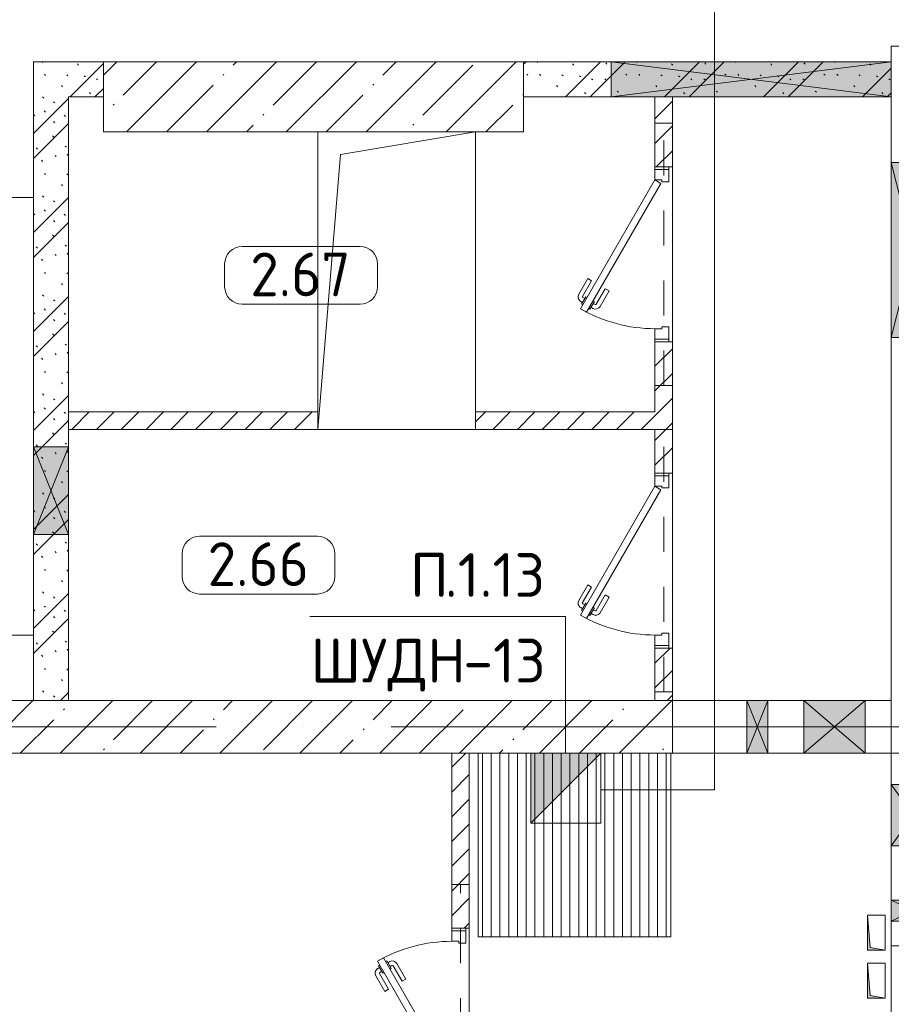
# Model space of a CAD drawing. Header units: millimetres. Extents: x -32229 to 291619, y -13689 to 125138.
# Tile 383 of 565: x 30257 to 35235, y 92465 to 98091. Entities that reach past the tile are written whole.
import ezdxf

# ---------------------------------------------------------------- set-up
doc = ezdxf.new("R2010")
doc.units = ezdxf.units.MM
doc.linetypes.add('3_ Штрих_ 1 х 1 мм', pattern=[400, 200, -200])
doc.linetypes.add('ADSK_Линия сетки', pattern=[5000, 4000, -500, 0, -500])
for name, color, linetype, lineweight in [('A-____-NOTE-TEXT', 7, 'Continuous', 18), ('A-AREA-____-IDEN', 7, 'Continuous', 9), ('A-DETL-____-THIN', 7, 'Continuous', 9), ('A-DOOR-____-MCUT', 7, 'Continuous', 9), ('A-DOOR-____-OTLN', 7, 'Continuous', 18), ('A-DOOR-FRAM-MCUT', 7, 'Continuous', 9), ('A-DOOR-OPNG-OTLN', 7, 'Continuous', 18), ('A-FLOR-____-OTLN', 7, 'Continuous', 18), ('A-GLAZ-____-MCUT', 7, 'Continuous', 9), ('A-GLAZ-____-OTLN', 7, 'Continuous', 18), ('A-WALL-____-MCUT', 7, 'Continuous', 40), ('A-WALL-____-PATT', 7, 'Continuous', 40), ('C-PRKG-____-OTLN', 7, 'Continuous', 18), ('G-____-____-TEXT', 7, 'Continuous', 9), ('I-WALL-____-MCUT', 7, 'Continuous', 40), ('M-EQPM-____-OTLN', 7, 'Continuous', 18), ('S-BEAM-____-OTLN', 7, 'Continuous', 18), ('S-COLS-____-MCUT', 7, 'Continuous', 40), ('S-COLS-____-OTLN', 7, 'Continuous', 18), ('S-GRID-____-OTLN', 7, 'Continuous', 9)]:
    doc.layers.add(name, color=color, linetype=linetype, lineweight=lineweight)
doc.layers.add('A-DETL-____-OTLN', color=7, linetype='Continuous', lineweight=9, true_color=0x00a600)
doc.styles.add('GOST Common_9', font='GOST_Common.ttf', dxfattribs={"height": 250})
doc.styles.add('ISOCPEUR', font='isocpeur.ttf', dxfattribs={"height": 250})
pattern_1 = [(135, (300.56, 377.28), (-565.6854, 6e-14), [10, -790]), (135, (349.8, 474.73), (-565.6854, 6e-14), [10, -790]), (135, (423.93, 473.06), (-565.6854, 6e-14), [10, -790]), (135, (229.92, 447.9), (-565.6854, 6e-14), [10, -790]), (135, (155.08, 447.9), (-565.6854, 6e-14), [10, -790]), (135, (114.9, 369.03), (-565.6854, 6e-14), [10, -790]), (135, (132.43, 285.8), (-565.6854, 6e-14), [10, -790]), (135, (214.66, 322), (-565.6854, 6e-14), [10, -790]), (135, (198.16, 261.88), (-565.6854, 6e-14), [10, -790]), (135, (45.2, 272.9), (-565.6854, 6e-14), [10, -790]), (135, (42.32, 336.16), (-565.6854, 6e-14), [10, -790]), (135, (92.26, 192.24), (-565.6854, 6e-14), [10, -790]), (135, (7.07, 149.2), (-565.6854, 6e-14), [10, -790]), (135, (80.6, 95.1), (-565.6854, 6e-14), [10, -790]), (135, (79.53, 36.94), (-565.6854, 6e-14), [10, -790]), (135, (153.87, 74.56), (-565.6854, 6e-14), [10, -790]), (135, (228.35, 124.8), (-565.6854, 6e-14), [10, -790]), (135, (279.75, 180.4), (-565.6854, 6e-14), [10, -790]), (135, (282.9, 31.63), (-565.6854, 6e-14), [10, -790]), (135, (377.38, 53.45), (-565.6854, 6e-14), [10, -790]), (135, (352.28, 102.7), (-565.6854, 6e-14), [10, -790]), (135, (354.05, 0), (-565.6854, 6e-14), [10, -790]), (135, (553.23, 16.45), (-565.6854, 6e-14), [10, -790]), (135, (542.38, 63.45), (-565.6854, 6e-14), [10, -790]), (135, (536.58, 239.3), (-565.6854, 6e-14), [10, -790]), (135, (475.85, 203.9), (-565.6854, 6e-14), [10, -790]), (135, (475.85, 316.54), (-565.6854, 6e-14), [10, -790]), (135, (520.8, 408.7), (-565.6854, 6e-14), [10, -790]), (135, (551.1, 470.8), (-565.6854, 6e-14), [10, -790]), (135, (235.25, 537.93), (-565.6854, 6e-14), [10, -790]), (135, (407.25, 547.65), (-565.6854, 6e-14), [10, -790]), (135, (94.5, 558.6), (-565.6854, 6e-14), [10, -790]), (135, (46.4, 532.3), (-565.6854, 6e-14), [10, -790]), (135, (85.56, 465.04), (-565.6854, 6e-14), [10, -790]), (135, (355.53, 181.14), (-565.6854, 6e-14), [10, -790]), (135, (362.23, 243.6), (-565.6854, 6e-14), [10, -790]), (135, (413.45, 344.1), (-565.6854, 6e-14), [10, -790]), (135, (286.3, 273.25), (-565.6854, 6e-14), [10, -790]), (135, (423.02, 263.72), (-565.6854, 6e-14), [10, -790]), (135, (162.94, 190.2), (-565.6854, 6e-14), [10, -790]), (135, (470.25, 120.93), (-565.6854, 6e-14), [10, -790]), (135, (484.48, 9.78), (-565.6854, 6e-14), [10, -790]), (45, (0, 212.13), (-565.6854, 0), []), (45, (212.13, 0), (-565.6854, 0), []), (45, (353.55, 0), (-565.6854, 0), []), (45, (0, 353.55), (-565.6854, 0), [])]
pattern_2 = [(45, (0, 0), (-70.71068, 70.71068), [])]

# ---------------------------------------------------------------- blocks, each defined once
blk = doc.blocks.new('АР_Дверь однопольная - 1000х2100h_850__Кладовая-4711845--02 ЭМ')
at = {"layer": 'A-DOOR-____-MCUT', "color": 253, "lineweight": 13, "true_color": 0xaaaaaa}
for p, q in [((-311.1, 475), (-331.1, 440.4)), ((425, 50), (-311.1, 475)), ((-331.1, 440.4), (405, 15.4)), ((405, 15.4), (425, 50))]:
    blk.add_line(p, q, dxfattribs=at)
at = {"layer": 'A-DOOR-____-OTLN', "color": 253, "lineweight": 5, "true_color": 0xaaaaaa}
for p, q in [((-289.5, 462.5), (-285.5, 469.4)), ((-285.5, 469.4), (-242.2, 444.4)), ((-274.6, 463.2), (-268.6, 473.6)), ((-253, 450.7), (-247, 461.1)), ((-151.4, 411.7), (-240.2, 462.9)), ((-138.9, 433.3), (-227.7, 484.6)), ((-309.5, 427.9), (-313.5, 420.9)), ((-313.5, 420.9), (-270.2, 395.9)), ((-302.6, 414.7), (-308.7, 404.3)), ((-281, 402.2), (-287, 391.8)), ((-270.2, 395.9), (-266.2, 402.9)), ((-242.2, 444.4), (-246.2, 437.5)), ((-151.4, 411.7), (-138.9, 433.3)), ((-208.9, 312.1), (-297.7, 363.3)), ((-196.4, 333.7), (-285.2, 385)), ((-196.4, 333.7), (-208.9, 312.1))]:
    blk.add_line(p, q, dxfattribs=at)
for centre, radius, start, end in [((425, 50), 850, 150, 180), ((-242.7, 458.6), 30, 60, 150), ((-242.7, 458.6), 4.99, 60, 150), ((-282.7, 389.3), 30, 150, 240), ((-282.7, 389.3), 4.99, 150, 240)]:
    blk.add_arc(centre, radius, start, end, dxfattribs=at)
at = {"layer": 'A-DOOR-FRAM-MCUT', "color": 253, "lineweight": 13, "true_color": 0xaaaaaa}
for p, q in [((-485, 50), (-500, 50)), ((-425, 50), (-485, 50)), ((-485, 50), (-485, -30)), ((-425, 10), (-425, 50)), ((-415, 10), (-425, 10)), ((-415, -30), (-415, 10)), ((425, 10), (415, 10)), ((415, 10), (415, -30)), ((485, 50), (425, 50)), ((425, 50), (425, 10)), ((485, -30), (485, 50)), ((485, 50), (500, 50)), ((-485, -30), (-500, -30)), ((-485, -30), (-415, -30)), ((415, -30), (485, -30)), ((485, -30), (500, -30))]:
    blk.add_line(p, q, dxfattribs=at)
blk = doc.blocks.new('АР_Дверь однопольная - 1000х2100h_850__Кладовая-4711492--02 ЭМ')
at = {"layer": 'A-DOOR-____-MCUT', "color": 253, "lineweight": 13, "true_color": 0xaaaaaa}
for p, q in [((311.1, 475), (-425, 50)), ((331.1, 440.4), (311.1, 475)), ((-405, 15.4), (331.1, 440.4)), ((-425, 50), (-405, 15.4))]:
    blk.add_line(p, q, dxfattribs=at)
at = {"layer": 'A-DOOR-____-OTLN', "color": 253, "lineweight": 5, "true_color": 0xaaaaaa}
for p, q in [((138.9, 433.3), (227.7, 484.6)), ((151.4, 411.7), (240.2, 462.9)), ((285.5, 469.4), (242.2, 444.4)), ((253, 450.7), (247, 461.1)), ((274.6, 463.2), (268.6, 473.6)), ((289.5, 462.5), (285.5, 469.4)), ((151.4, 411.7), (138.9, 433.3)), ((242.2, 444.4), (246.2, 437.5)), ((270.2, 395.9), (266.2, 402.9)), ((313.5, 420.9), (270.2, 395.9)), ((281, 402.2), (287, 391.8)), ((302.6, 414.7), (308.7, 404.3)), ((309.5, 427.9), (313.5, 420.9)), ((196.4, 333.7), (285.2, 385)), ((208.9, 312.1), (297.7, 363.3)), ((196.4, 333.7), (208.9, 312.1))]:
    blk.add_line(p, q, dxfattribs=at)
for centre, radius, start, end in [((242.7, 458.6), 30, 30, 120), ((242.7, 458.6), 4.99, 30, 120), ((-425, 50), 850, 360, 30), ((282.7, 389.3), 30, 300, 30), ((282.7, 389.3), 4.99, 300, 30)]:
    blk.add_arc(centre, radius, start, end, dxfattribs=at)
at = {"layer": 'A-DOOR-FRAM-MCUT', "color": 253, "lineweight": 13, "true_color": 0xaaaaaa}
for p, q in [((-485, 50), (-500, 50)), ((-425, 50), (-485, 50)), ((-485, 50), (-485, -30)), ((-425, 10), (-425, 50)), ((-415, 10), (-425, 10)), ((-415, -30), (-415, 10)), ((425, 10), (415, 10)), ((415, 10), (415, -30)), ((485, 50), (425, 50)), ((425, 50), (425, 10)), ((485, -30), (485, 50)), ((485, 50), (500, 50)), ((-485, -30), (-500, -30)), ((-485, -30), (-415, -30)), ((415, -30), (485, -30)), ((485, -30), (500, -30))]:
    blk.add_line(p, q, dxfattribs=at)
blk = doc.blocks.new('КР_Колонна_ЖБ_Прямоугольная - 400x2400h_B40-V18--02 ЭМ')
at = {"layer": 'S-COLS-____-OTLN', "lineweight": 5, "true_color": 0xaaaaaa}
h = blk.add_hatch(dxfattribs=at)
h.set_pattern_fill('FP_15', color=253, style=0, pattern_type=2)
h.set_pattern_definition([(315, (-97650, 31935.3), (228.0985, 228.0985), []), (315, (-97650, 31707.2), (228.0985, 228.0985), [403.225, -80.645, 6.706, -73.939])])
h.paths.add_polyline_path([(-200, -925), (-200, -1200), (200, -1200), (200, 1200), (-200, 1200), (-200, -25)])
at = {"layer": 'S-COLS-____-MCUT', "color": 253, "lineweight": 15, "true_color": 0xaaaaaa}
for p, q in [((200, 1200), (-200, 1200)), ((-200, 1200), (-200, -25)), ((200, -1200), (200, 1200)), ((-200, -925), (-200, -1200)), ((-200, -1200), (200, -1200))]:
    blk.add_line(p, q, dxfattribs=at)
blk = doc.blocks.new('КР-Проем - Настраиваемый-1578027--02 ЭМ')
at = {"layer": 'A-DOOR-OPNG-OTLN', "color": 253, "lineweight": 13, "true_color": 0xaaaaaa}
for p, q in [((-550, 125), (-370, 125)), ((-370, 125), (-20, 125)), ((-20, 125), (290, 125)), ((290, 125), (410, 125)), ((410, 125), (550, 125)), ((-550, -125), (-370, -125)), ((-370, -125), (-20, -125)), ((-20, -125), (290, -125)), ((290, -125), (410, -125)), ((410, -125), (550, -125))]:
    blk.add_line(p, q, dxfattribs=at)
blk = doc.blocks.new('КР-Проем - Настраиваемый-1583826--02 ЭМ')
at = {"layer": 'A-DOOR-OPNG-OTLN', "color": 253, "lineweight": 13, "true_color": 0xaaaaaa}
for p, q in [((-625, 150), (-475, 150)), ((-475, 150), (-125, 150)), ((-125, 150), (80, 150)), ((80, 150), (200, 150)), ((200, 150), (625, 150)), ((-625, -150), (-475, -150)), ((-475, -150), (-125, -150)), ((-125, -150), (80, -150)), ((80, -150), (200, -150)), ((200, -150), (625, -150))]:
    blk.add_line(p, q, dxfattribs=at)
blk = doc.blocks.new('АР_Машиноместо - 5300x2500_С-2205627--02 ЭМ')
at = {"layer": 'C-PRKG-____-OTLN', "color": 253, "lineweight": 13, "true_color": 0xaaaaaa}
for p, q in [((0, 0), (0, -5300)), ((2500, 0), (2500, -5300))]:
    blk.add_line(p, q, dxfattribs=at)
blk = doc.blocks.new('АР_Приямок - ПР-2_1050х1100-2630290--02 ЭМ')
at = {"layer": 'M-EQPM-____-OTLN', "lineweight": 5, "true_color": 0xaaaaaa}
h = blk.add_hatch(dxfattribs=at)
h.set_pattern_fill('FP_31', color=253, style=0, pattern_type=2)
h.set_pattern_definition([(90, (0, 0), (-50, 3e-15), [])])
h.paths.add_polyline_path([(1100, -525), (1100, 525), (0, 525), (0, -525), (910, -525)])
at = {"layer": 'M-EQPM-____-OTLN', "color": 253, "lineweight": 13, "true_color": 0xaaaaaa}
for p, q in [((0, -525), (0, 525)), ((1100, 525), (1100, -525)), ((1100, -525), (0, -525))]:
    blk.add_line(p, q, dxfattribs=at)
blk = doc.blocks.new('АР_Отверстие прямоугольное - ОВВ-3648192--02 ЭМ')
at = {"layer": 'A-GLAZ-____-OTLN', "lineweight": 13, "true_color": 0xf0f0f0}
blk.add_hatch(color=7, dxfattribs=at).paths.add_polyline_path([(925, 100), (-675, 100), (-675, -100), (925, -100)])
at = {"layer": 'A-GLAZ-____-MCUT', "color": 253, "lineweight": 13, "true_color": 0xaaaaaa}
for p, q in [((-675, 100), (-675, -100)), ((925, 100), (925, -100))]:
    blk.add_line(p, q, dxfattribs=at)
at = {"layer": 'A-GLAZ-____-OTLN', "color": 253, "lineweight": 5, "true_color": 0xaaaaaa}
for p, q in [((925, 100), (-675, -100)), ((-675, 100), (925, -100))]:
    blk.add_line(p, q, dxfattribs=at)
at = {"layer": 'A-GLAZ-____-OTLN', "color": 253, "lineweight": 13, "true_color": 0xaaaaaa}
for p, q in [((925, 100), (-675, 100)), ((-675, 100), (-675, -100)), ((925, -100), (925, 100)), ((-675, -100), (925, -100))]:
    blk.add_line(p, q, dxfattribs=at)
blk = doc.blocks.new('АР_Отверстие прямоугольное - ЭОМ-3288621--02 ЭМ')
at = {"layer": 'A-GLAZ-____-OTLN', "lineweight": 13, "true_color": 0xf0f0f0}
blk.add_hatch(color=7, dxfattribs=at).paths.add_polyline_path([(375, -100), (375, 100), (-125, 100), (-125, -100)])
at = {"layer": 'A-GLAZ-____-MCUT', "color": 253, "lineweight": 13, "true_color": 0xaaaaaa}
for p, q in [((-125, 100), (-125, -100)), ((375, 100), (375, -100))]:
    blk.add_line(p, q, dxfattribs=at)
at = {"layer": 'A-GLAZ-____-OTLN', "color": 253, "lineweight": 5, "true_color": 0xaaaaaa}
for p, q in [((375, 100), (-125, -100)), ((-125, 100), (375, -100))]:
    blk.add_line(p, q, dxfattribs=at)
at = {"layer": 'A-GLAZ-____-OTLN', "color": 253, "lineweight": 13, "true_color": 0xaaaaaa}
for p, q in [((375, 100), (-125, 100)), ((-125, 100), (-125, -100)), ((375, -100), (375, 100)), ((-125, -100), (375, -100))]:
    blk.add_line(p, q, dxfattribs=at)
blk = doc.blocks.new('АР_Канал вертикальный прямоугольный - ОВ-6409221--02 ЭМ')
at = {"layer": 'M-EQPM-____-OTLN', "color": 253, "lineweight": 13, "true_color": 0xaaaaaa}
for p, q in [((450, 850), (-450, 850)), ((-450, 850), (-450, -850)), ((-450, -850), (-450, 850)), ((-450, 850), (450, 850)), ((-320, 720), (450, 850)), ((450, -850), (450, 850)), ((450, 850), (450, -850)), ((-450, -850), (-320, 720)), ((-450, -850), (450, -850)), ((450, -850), (-450, -850))]:
    blk.add_line(p, q, dxfattribs=at)
blk = doc.blocks.new('АР_Канал вертикальный прямоугольный - СС-6262946--02 ЭМ')
at = {"layer": 'M-EQPM-____-OTLN', "lineweight": 13, "true_color": 0xe2e2e2}
blk.add_hatch(color=254, dxfattribs=at).paths.add_polyline_path([(-100, 50), (-100, -50), (-85, 35), (100, 50)])
at = {"layer": 'M-EQPM-____-OTLN', "color": 253, "lineweight": 13, "true_color": 0xaaaaaa}
for p, q in [((100, 50), (-100, 50)), ((-100, 50), (-100, -50)), ((100, 50), (-100, 50)), ((-100, 50), (-100, -50)), ((-100, -50), (-100, 50)), ((-100, 50), (100, 50)), ((-100, -50), (-85, 35)), ((-100, -50), (-85, 35)), ((-85, 35), (100, 50)), ((-85, 35), (100, 50)), ((100, -50), (100, 50)), ((100, 50), (100, -50)), ((-100, -50), (100, -50)), ((100, -50), (-100, -50))]:
    blk.add_line(p, q, dxfattribs=at)
blk = doc.blocks.new('АР_Отверстие прямоугольное - ОВВ-3859006--02 ЭМ')
at = {"layer": 'A-GLAZ-____-OTLN', "lineweight": 13, "true_color": 0xf0f0f0}
blk.add_hatch(color=7, dxfattribs=at).paths.add_polyline_path([(300, -150), (300, 150), (-50, 150), (-50, -150)])
at = {"layer": 'A-GLAZ-____-MCUT', "color": 253, "lineweight": 13, "true_color": 0xaaaaaa}
for p, q in [((-50, 150), (-50, -150)), ((300, 150), (300, -150))]:
    blk.add_line(p, q, dxfattribs=at)
at = {"layer": 'A-GLAZ-____-OTLN', "color": 253, "lineweight": 5, "true_color": 0xaaaaaa}
for p, q in [((300, 150), (-50, -150)), ((-50, 150), (300, -150))]:
    blk.add_line(p, q, dxfattribs=at)
at = {"layer": 'A-GLAZ-____-OTLN', "color": 253, "lineweight": 13, "true_color": 0xaaaaaa}
for p, q in [((300, 150), (-50, 150)), ((-50, 150), (-50, -150)), ((300, -150), (300, 150)), ((-50, -150), (300, -150))]:
    blk.add_line(p, q, dxfattribs=at)
blk = doc.blocks.new('АР_Отверстие прямоугольное - ОВВ-3859022--02 ЭМ')
at = {"layer": 'A-GLAZ-____-OTLN', "lineweight": 13, "true_color": 0xf0f0f0}
blk.add_hatch(color=7, dxfattribs=at).paths.add_polyline_path([(300, -125), (300, 125), (-50, 125), (-50, -125)])
at = {"layer": 'A-GLAZ-____-MCUT', "color": 253, "lineweight": 13, "true_color": 0xaaaaaa}
for p, q in [((-50, 125), (-50, -125)), ((300, 125), (300, -125))]:
    blk.add_line(p, q, dxfattribs=at)
at = {"layer": 'A-GLAZ-____-OTLN', "color": 253, "lineweight": 5, "true_color": 0xaaaaaa}
for p, q in [((300, 125), (-50, -125)), ((-50, 125), (300, -125))]:
    blk.add_line(p, q, dxfattribs=at)
at = {"layer": 'A-GLAZ-____-OTLN', "color": 253, "lineweight": 13, "true_color": 0xaaaaaa}
for p, q in [((300, 125), (-50, 125)), ((-50, 125), (-50, -125)), ((300, -125), (300, 125)), ((-50, -125), (300, -125))]:
    blk.add_line(p, q, dxfattribs=at)
blk = doc.blocks.new('АР_Отверстие прямоугольное - ОВВ-4086049--02 ЭМ')
at = {"layer": 'A-GLAZ-____-OTLN', "lineweight": 13, "true_color": 0xf0f0f0}
blk.add_hatch(color=7, dxfattribs=at).paths.add_polyline_path([(625, -125), (625, 125), (-375, 125), (-375, -125)])
at = {"layer": 'A-GLAZ-____-MCUT', "color": 253, "lineweight": 13, "true_color": 0xaaaaaa}
for p, q in [((-375, 125), (-375, -125)), ((625, 125), (625, -125))]:
    blk.add_line(p, q, dxfattribs=at)
at = {"layer": 'A-GLAZ-____-OTLN', "color": 253, "lineweight": 5, "true_color": 0xaaaaaa}
for p, q in [((625, 125), (-375, -125)), ((-375, 125), (625, -125))]:
    blk.add_line(p, q, dxfattribs=at)
at = {"layer": 'A-GLAZ-____-OTLN', "color": 253, "lineweight": 13, "true_color": 0xaaaaaa}
for p, q in [((625, 125), (-375, 125)), ((-375, 125), (-375, -125)), ((625, -125), (625, 125)), ((-375, -125), (625, -125))]:
    blk.add_line(p, q, dxfattribs=at)
blk = doc.blocks.new('АР_Перемычка - 100_Уx1_75x5__250-250-6683530--02 ЭМ')
at = {"layer": 'S-BEAM-____-OTLN', "color": 9, "linetype": '3_ Штрих_ 1 х 1 мм', "lineweight": 15, "true_color": 0xc4c4c4}
for p, q in [((-750, 50), (-750, -50)), ((750, 50), (750, -50)), ((-750, 0), (750, 0))]:
    blk.add_line(p, q, dxfattribs=at)
blk = doc.blocks.new('АР_Перемычка - 100_Уx1_75x5__Оп_0_125x80x5_-250-6145371--02 ЭМ')
at = {"layer": 'S-BEAM-____-OTLN', "color": 9, "linetype": '3_ Штрих_ 1 х 1 мм', "lineweight": 15, "true_color": 0xc4c4c4}
for p, q in [((-500, 50), (-500, -50)), ((750, 50), (750, -50)), ((-500, 0), (750, 0))]:
    blk.add_line(p, q, dxfattribs=at)
blk = doc.blocks.new('АР_Отверстие прямоугольное - АПТ-5416129--02 ЭМ')
at = {"layer": 'A-GLAZ-____-OTLN', "lineweight": 13, "true_color": 0xf0f0f0}
blk.add_hatch(color=7, dxfattribs=at).paths.add_polyline_path([(185, -150), (185, 150), (65, 150), (65, -150)])
at = {"layer": 'A-GLAZ-____-MCUT', "color": 253, "lineweight": 13, "true_color": 0xaaaaaa}
for p, q in [((65, 150), (65, -150)), ((185, 150), (185, -150))]:
    blk.add_line(p, q, dxfattribs=at)
at = {"layer": 'A-GLAZ-____-OTLN', "color": 253, "lineweight": 5, "true_color": 0xaaaaaa}
for p, q in [((185, 150), (65, -150)), ((65, 150), (185, -150))]:
    blk.add_line(p, q, dxfattribs=at)
at = {"layer": 'A-GLAZ-____-OTLN', "color": 253, "lineweight": 13, "true_color": 0xaaaaaa}
for p, q in [((185, 150), (65, 150)), ((65, 150), (65, -150)), ((185, -150), (185, 150)), ((65, -150), (185, -150))]:
    blk.add_line(p, q, dxfattribs=at)
blk = doc.blocks.new('АР_Отверстие прямоугольное - АПТ-5367339--02 ЭМ')
at = {"layer": 'A-GLAZ-____-OTLN', "lineweight": 13, "true_color": 0xf0f0f0}
blk.add_hatch(color=7, dxfattribs=at).paths.add_polyline_path([(185, -125), (185, 125), (65, 125), (65, -125), (127.3, -125)])
at = {"layer": 'A-GLAZ-____-MCUT', "color": 253, "lineweight": 13, "true_color": 0xaaaaaa}
for p, q in [((65, 125), (65, -125)), ((185, 125), (185, -125))]:
    blk.add_line(p, q, dxfattribs=at)
at = {"layer": 'A-GLAZ-____-OTLN', "color": 253, "lineweight": 5, "true_color": 0xaaaaaa}
for p, q in [((185, 125), (65, -125)), ((65, 125), (185, -125))]:
    blk.add_line(p, q, dxfattribs=at)
at = {"layer": 'A-GLAZ-____-OTLN', "color": 253, "lineweight": 13, "true_color": 0xaaaaaa}
for p, q in [((185, 125), (65, 125)), ((65, 125), (65, -125)), ((185, -125), (185, 125)), ((65, -125), (185, -125))]:
    blk.add_line(p, q, dxfattribs=at)
blk = doc.blocks.new('Наметкина 10_РД_АР_П_отсоединено_rvt-1--02 ЭМ')
at = {"layer": 'A-WALL-____-PATT', "lineweight": 5, "true_color": 0xaaaaaa}
h = blk.add_hatch(dxfattribs=at)
h.set_pattern_fill('FP_1', color=253, style=0, pattern_type=2)
h.set_pattern_definition(pattern_1)
h.paths.add_polyline_path([(30535.3, 97650), (30735.3, 97650), (30735.3, 97850), (30335.3, 97850), (30335.3, 97650)])
h = blk.add_hatch(dxfattribs=at)
h.set_pattern_fill('FP_1', color=253, style=0, pattern_type=2)
h.set_pattern_definition(pattern_1)
h.paths.add_polyline_path([(33635.3, 97650), (35235.3, 97650), (35235.3, 97850), (33135.3, 97850), (33135.3, 97650)])
h = blk.add_hatch(dxfattribs=at)
h.set_pattern_fill('FP_1', color=253, style=0, pattern_type=2)
h.set_pattern_definition(pattern_1)
h.paths.add_polyline_path([(30335.3, 94200), (30535.3, 94200), (30535.3, 97650), (30335.3, 97650), (30335.3, 95150)])
h = blk.add_hatch(dxfattribs=at)
h.set_pattern_fill('FP_2', color=253, style=0, pattern_type=2)
h.set_pattern_definition(pattern_2)
h.paths.add_polyline_path([(33985.3, 94200), (33985.3, 94500), (33885.3, 94500), (33885.3, 94200)])
h.paths.add_polyline_path([(33985.3, 95500), (33985.3, 96250), (33885.3, 96250), (33885.3, 95500)])
h.paths.add_polyline_path([(33985.3, 97250), (33985.3, 97650), (33885.3, 97650), (33885.3, 97250)])
h = blk.add_hatch(dxfattribs=at)
h.set_pattern_fill('FP_2', color=253, style=0, pattern_type=2)
h.set_pattern_definition(pattern_2)
h.paths.add_polyline_path([(33885.3, 95750), (33885.3, 95850), (32860.3, 95850), (32860.3, 95750)])
h.paths.add_polyline_path([(31358.5, 95750), (31960.3, 95750), (31960.3, 95850), (30535.5, 95850), (30535.5, 95750)])
h = blk.add_hatch(dxfattribs=at)
h.set_pattern_fill('FP_3', color=253, style=0, pattern_type=2)
h.set_pattern_definition([(45, (0, 0), (-228.0985, 228.0985), []), (45, (228.1, 0), (-228.0985, 228.0985), [403.225, -80.645, 6.706, -73.939])])
h.paths.add_polyline_path([(33985.3, 93900), (33985.3, 94200), (24985.3, 94200), (24985.3, 93900), (31358.5, 93900)])
h = blk.add_hatch(dxfattribs=at)
h.set_pattern_fill('FP_2', color=253, style=0, pattern_type=2)
h.set_pattern_definition(pattern_2)
h.paths.add_polyline_path([(32825.3, 92900), (32825.3, 93900), (32725.3, 93900), (32725.3, 92900)])
at = {"layer": 'A-FLOR-____-OTLN', "color": 253, "lineweight": 13, "true_color": 0xaaaaaa}
for p, q in [((30535.5, 97650), (30535.5, 95850)), ((35405.3, 97275), (35235.3, 97275)), ((33985.3, 97250), (33985.3, 96250)), ((33985.3, 96250), (33985.3, 97250)), ((35235.3, 96275), (35405.3, 96275)), ((30535.5, 95750), (30535.5, 94200)), ((33985.3, 95500), (33985.3, 94500)), ((33985.3, 94500), (33985.3, 95500)), ((32875.3, 92850), (32875.3, 93900)), ((33975.3, 93900), (33975.3, 92850)), ((32825.3, 92900), (32825.3, 91900)), ((32825.3, 91900), (32825.3, 92900)), ((33975.3, 92850), (32875.3, 92850))]:
    blk.add_line(p, q, dxfattribs=at)
at = {"layer": 'A-WALL-____-MCUT', "color": 253, "lineweight": 13, "true_color": 0xaaaaaa}
for p, q in [((35235.3, 97940), (35235.3, 97850)), ((35485.3, 97940), (35235.3, 97940)), ((35235.3, 97850), (35235.3, 97650)), ((35235.3, 97650), (35235.3, 97275)), ((35235.3, 97275), (35485.3, 97275)), ((35235.3, 96275), (35235.3, 93900)), ((35485.3, 96275), (35235.3, 96275)), ((33985.3, 94200), (24985.3, 94200)), ((33985.3, 93900), (33985.3, 94200)), ((25885.3, 93900), (33985.3, 93900)), ((35235.3, 93900), (35485.3, 93900)), ((35235.3, 92800), (35235.3, 89850)), ((35485.3, 92800), (35235.3, 92800))]:
    blk.add_line(p, q, dxfattribs=at)
at = {"layer": 'A-WALL-____-MCUT', "color": 253, "lineweight": 15, "true_color": 0xaaaaaa}
for p, q in [((33885.3, 97650), (33985.3, 97650)), ((33985.3, 97650), (33885.3, 97650)), ((30535.3, 95750), (30535.3, 95850)), ((30535.5, 95850), (30535.5, 95750))]:
    blk.add_line(p, q, dxfattribs=at)
at = {"layer": 'I-WALL-____-MCUT', "color": 253, "lineweight": 13, "true_color": 0xaaaaaa}
for p, q in [((30735.3, 97850), (30335.3, 97850)), ((30335.3, 97850), (30335.3, 97650)), ((33635.3, 97850), (33135.3, 97850)), ((35235.3, 97850), (33635.3, 97850)), ((35235.3, 97650), (35235.3, 97850)), ((30335.3, 97650), (30335.3, 95650)), ((30535.3, 95850), (30535.3, 97650)), ((30535.3, 97650), (30735.3, 97650)), ((33135.3, 97650), (33635.3, 97650)), ((33635.3, 97650), (33885.3, 97650)), ((33885.3, 97650), (33885.3, 97250)), ((33985.3, 97650), (35235.3, 97650)), ((33985.3, 97250), (33985.3, 97650)), ((33885.3, 97250), (33985.3, 97250)), ((33885.3, 96250), (33885.3, 95850)), ((33985.3, 96250), (33885.3, 96250)), ((33985.3, 95500), (33985.3, 96250)), ((31960.3, 95850), (30535.5, 95850)), ((33885.3, 95850), (32860.3, 95850)), ((30535.3, 95650), (30535.3, 95750)), ((30535.5, 95750), (31960.3, 95750)), ((32860.3, 95750), (33885.3, 95750)), ((33885.3, 95750), (33885.3, 95500)), ((30335.3, 95650), (30335.3, 95150)), ((30535.3, 95150), (30535.3, 95650)), ((33885.3, 95500), (33985.3, 95500)), ((30335.3, 95150), (30335.3, 94200)), ((30535.3, 94200), (30535.3, 95150)), ((33885.3, 94500), (33885.3, 94200)), ((33985.3, 94500), (33885.3, 94500)), ((33985.3, 94200), (33985.3, 94500)), ((30335.3, 94200), (30535.3, 94200)), ((33885.3, 94200), (33985.3, 94200)), ((32725.3, 93900), (32725.3, 92900)), ((32825.3, 93900), (32725.3, 93900)), ((32825.3, 92900), (32825.3, 93900)), ((32725.3, 92900), (32825.3, 92900))]:
    blk.add_line(p, q, dxfattribs=at)
at = {"layer": 'A-DOOR-____-OTLN', "color": 253, "lineweight": 13, "true_color": 0xaaaaaa}
for name, p, rotation in [('АР_Дверь однопольная - 1000х2100h_850__Кладовая-4711845--02 ЭМ', (33935.3, 96750), 90), ('АР_Дверь однопольная - 1000х2100h_850__Кладовая-4711845--02 ЭМ', (33935.3, 95000), 90), ('КР-Проем - Настраиваемый-1583826--02 ЭМ', (34610.3, 94050), 180), ('КР-Проем - Настраиваемый-1578027--02 ЭМ', (35360.3, 93350), 270), ('АР_Дверь однопольная - 1000х2100h_850__Кладовая-4711492--02 ЭМ', (32775.3, 92400), 90)]:
    blk.add_blockref(name, p, dxfattribs=dict(at, rotation=rotation))
at = {"layer": 'A-GLAZ-____-OTLN', "color": 253, "lineweight": 13, "true_color": 0xaaaaaa}
for name, p, rotation in [('АР_Отверстие прямоугольное - ОВВ-3648192--02 ЭМ', (34560.3, 97750), 180), ('АР_Отверстие прямоугольное - ОВВ-4086049--02 ЭМ', (35360.3, 96900), 270), ('АР_Отверстие прямоугольное - ЭОМ-3288621--02 ЭМ', (30435.3, 95525), 270), ('АР_Отверстие прямоугольное - ОВВ-3859022--02 ЭМ', (35360.3, 93670), 270), ('АР_Отверстие прямоугольное - АПТ-5367339--02 ЭМ', (35360.3, 93125), 270)]:
    blk.add_blockref(name, p, dxfattribs=dict(at, rotation=rotation))
for name, p in [('АР_Отверстие прямоугольное - АПТ-5416129--02 ЭМ', (34345.3, 94050)), ('АР_Отверстие прямоугольное - ОВВ-3859006--02 ЭМ', (34785.3, 94050))]:
    blk.add_blockref(name, p, dxfattribs=at)
at = {"layer": 'C-PRKG-____-OTLN', "color": 253, "lineweight": 13, "true_color": 0xaaaaaa, "rotation": 90.00000000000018}
blk.add_blockref('АР_Машиноместо - 5300x2500_С-2205627--02 ЭМ', (25035.3, 94575), dxfattribs=at)
at = {"layer": 'M-EQPM-____-OTLN', "color": 253, "lineweight": 13, "true_color": 0xaaaaaa}
for name, p in [('АР_Канал вертикальный прямоугольный - ОВ-6409221--02 ЭМ', (32410.3, 96600)), ('АР_Приямок - ПР-2_1050х1100-2630290--02 ЭМ', (32875.3, 93375))]:
    blk.add_blockref(name, p, dxfattribs=at)
at = {"layer": 'M-EQPM-____-OTLN', "color": 253, "lineweight": 13, "true_color": 0xaaaaaa, "rotation": 90}
for p in [(35150.3, 92875), (35150.3, 92600)]:
    blk.add_blockref('АР_Канал вертикальный прямоугольный - СС-6262946--02 ЭМ', p, dxfattribs=at)
at = {"layer": 'S-BEAM-____-OTLN', "color": 253, "lineweight": 13, "true_color": 0xaaaaaa, "rotation": 90}
for name, p in [('АР_Перемычка - 100_Уx1_75x5__250-250-6683530--02 ЭМ', (33935.3, 96750)), ('АР_Перемычка - 100_Уx1_75x5__250-250-6683530--02 ЭМ', (33935.3, 95000)), ('АР_Перемычка - 100_Уx1_75x5__Оп_0_125x80x5_-250-6145371--02 ЭМ', (32775.3, 92400))]:
    blk.add_blockref(name, p, dxfattribs=at)
at = {"layer": 'S-COLS-____-OTLN', "color": 253, "lineweight": 13, "true_color": 0xaaaaaa, "rotation": 89.9999999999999}
blk.add_blockref('КР_Колонна_ЖБ_Прямоугольная - 400x2400h_B40-V18--02 ЭМ', (31935.3, 97650), dxfattribs=at)
blk = doc.blocks.new('Марка помещения 2 - Марка помещения 2-1605974--02 ЭМ')
at = {"layer": 'A-AREA-____-IDEN', "color": 253, "true_color": 0xaaaaaa}
for p, q in [((-1.797, 0.841), (1.569, 0.841)), ((-2.297, -0.309), (-2.297, 0.341)), ((2.069, 0.341), (2.069, -0.309)), ((1.569, -0.809), (-1.797, -0.809))]:
    blk.add_line(p, q, dxfattribs=at)
for centre, start, end in [((-1.797, 0.341), 90, 180), ((1.569, 0.341), 0, 90), ((-1.797, -0.309), 180, 270), ((1.569, -0.309), 270, 360)]:
    blk.add_arc(centre, 0.5, start, end, dxfattribs=at)
blk = doc.blocks.new('УГО_Шкаф - УГО_Шкаф-2925116--02 ЭМ')
at = {"layer": 'A-____-NOTE-TEXT', "lineweight": 9, "true_color": 0x0000ff}
blk.add_hatch(color=5, dxfattribs=at).paths.add_polyline_path([(1, 2), (1, 0), (-1, 0)])
at = {"layer": 'A-____-NOTE-TEXT', "color": 5, "lineweight": 9, "true_color": 0x0000ff}
for p, q in [((-1, 0), (-1, 2)), ((-1, 2), (1, 2)), ((1, 2), (-1, 0)), ((1, 0), (1, 2)), ((1, 0), (1, 2)), ((1, 0), (-1, 0)), ((-1, 0), (1, 0))]:
    blk.add_line(p, q, dxfattribs=at)

msp = doc.modelspace()

# ---------------------------------------------------------------- linework, layer by layer
at = {"layer": 'A-DETL-____-OTLN', "color": 5, "true_color": 0x0000ff}
for p, q in [((34226.1, 93690.4), (34226.1, 98750.4)), ((33575.3, 93690.4), (34226.1, 93690.4))]:
    msp.add_line(p, q, dxfattribs=at)
at = {"layer": 'A-DETL-____-THIN'}
for p, q in [((33375.3, 94680), (31915.3, 94680)), ((33375.3, 93900), (33375.3, 94680))]:
    msp.add_line(p, q, dxfattribs=at)
at = {"layer": 'S-GRID-____-OTLN', "color": 253, "linetype": 'ADSK_Линия сетки', "true_color": 0xaaaaaa}
msp.add_line((131381.2, 94050), (-30593.4, 94050), dxfattribs=at)

# ---------------------------------------------------------------- block references
at = {"lineweight": 5}
msp.add_blockref('Наметкина 10_РД_АР_П_отсоединено_rvt-1--02 ЭМ', (0, 0), dxfattribs=at)
at = {"layer": 'A-____-NOTE-TEXT', "color": 5, "lineweight": 9, "true_color": 0x0000ff, "xscale": 200, "yscale": 200, "zscale": 200, "rotation": 180}
msp.add_blockref('УГО_Шкаф - УГО_Шкаф-2925116--02 ЭМ', (33376.3, 93900), dxfattribs=at)
at = {"layer": 'A-AREA-____-IDEN', "color": 253, "true_color": 0xaaaaaa, "xscale": 199.9999999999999, "yscale": 199.9999999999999, "zscale": 199.9999999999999}
for p in [(31887.3, 96626.6), (31644, 94971)]:
    msp.add_blockref('Марка помещения 2 - Марка помещения 2-1605974--02 ЭМ', p, dxfattribs=at)

# ---------------------------------------------------------------- texts
at = {"layer": 'A-AREA-____-IDEN', "color": 253, "true_color": 0xaaaaaa, "char_height": 250, "width": 769.62, "attachment_point": 1, "style": 'GOST Common_9'}
for s, insert in [('2.67', (31573.8, 96760.4)), ('2.66', (31330.6, 95104.8))]:
    msp.add_mtext(s, dxfattribs=dict(at, insert=insert))
at = {"layer": 'G-____-____-TEXT', "char_height": 250, "attachment_point": 1, "style": 'ISOCPEUR'}
for s, insert, width in [('\\fISOCPEUR|b0|i0|c204|p34|;П', (32486.5, 95043), 240.506), ('.1.13', (32684.9, 95043), 689.451), ('ШУДН', (31917.6, 94553.5), 1058.227), ('-13', (32790.7, 94553.5), 561.181)]:
    msp.add_mtext(s, dxfattribs=dict(at, insert=insert, width=width))

doc.saveas('drawing.dxf')
